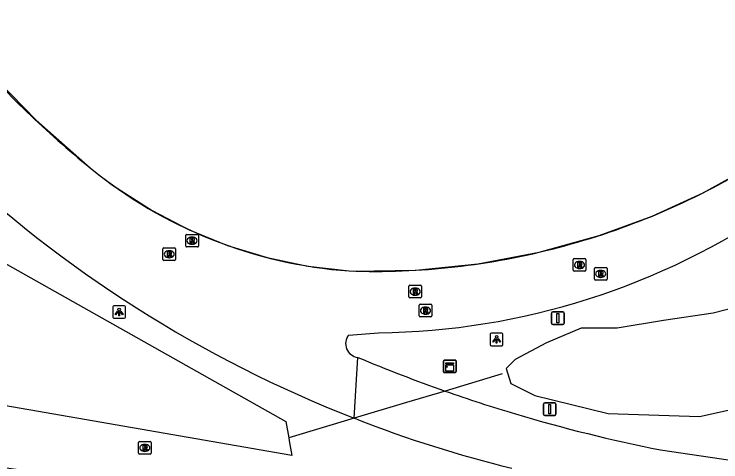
# Model space of a CAD drawing. Extents: x 155018 to 156648, y 383980 to 385733.
# Drawn here: x 155785.8 to 155841.7, y 384010 to 384045.5 of the extents above; entities that cross this region are included whole.
import ezdxf

# ---------------------------------------------------------------- set-up
doc = ezdxf.new("R2010")
doc.units = 0
for name, color, linetype in [('IMGEO_Duiker', 7, 'Continuous'), ('IMGEO_Greppel_droge_sloot', 7, 'Continuous'), ('IMGEO_Kast', 7, 'Continuous'), ('IMGEO_Lichtpunt', 7, 'Continuous'), ('IMGEO_Lijnafwatering', 7, 'Continuous'), ('IMGEO_Rijbaan_lokaal_gesloten', 7, 'Continuous'), ('IMGEO_Rioolput', 7, 'Continuous'), ('IMGEO_Verkeersbordpaal', 7, 'Continuous')]:
    doc.layers.add(name, color=color, linetype=linetype)

msp = doc.modelspace()

# ---------------------------------------------------------------- linework, layer by layer
at = {"layer": 'IMGEO_Duiker'}
msp.add_lwpolyline([(155824.413, 384016.934), (155819.898, 384015.579), (155816.838, 384014.661), (155812.693, 384013.417), (155807.505, 384011.861)], dxfattribs=at)
at = {"layer": 'IMGEO_Greppel_droge_sloot'}
for points in [[(155771.227, 384019.659), (155771.068, 384021.927), (155774.759, 384031.479), (155807.287, 384013.164), (155807.505, 384011.861), (155807.541, 384011.644), (155807.737, 384010.471), (155782.484, 384014.85), (155776.724, 384016.832)], [(155858.859, 384027.012), (155858.044, 384026.434), (155857.033, 384026.34), (155855.087, 384025.889), (155850.183, 384024.523), (155845.747, 384022.954), (155841.116, 384021.767), (155837.198, 384021.173), (155833.517, 384020.579), (155830.667, 384020.579), (155827.936, 384019.392), (155825.442, 384018.086), (155824.73, 384017.373), (155825.086, 384016.186), (155826.986, 384015.236), (155832.804, 384013.811), (155840.048, 384013.573), (155845.391, 384014.761), (155850.022, 384015.948), (155853.605, 384017.191), (155857.229, 384018.152), (155860.679, 384019.199), (155861.923, 384019.181)]]:
    msp.add_lwpolyline(points, dxfattribs=at)
at = {"layer": 'IMGEO_Kast'}
for p, q in [((155819.761, 384017.115), (155819.761, 384017.956)), ((155819.761, 384017.956), (155819.761, 384017.115)), ((155819.836, 384018.04), (155820.677, 384018.04)), ((155820.677, 384018.04), (155819.836, 384018.04)), ((155820.761, 384017.965), (155820.761, 384017.124)), ((155820.761, 384017.124), (155820.761, 384017.965)), ((155820.686, 384017.04), (155819.845, 384017.04)), ((155819.845, 384017.04), (155820.686, 384017.04))]:
    msp.add_line(p, q, dxfattribs=at)
for points in [[(155819.956, 384017.83), (155820.556, 384017.83), (155820.556, 384017.745), (155819.956, 384017.745), (155819.956, 384017.83)], [(155819.956, 384017.655), (155820.556, 384017.655), (155820.556, 384017.166), (155819.956, 384017.166), (155819.956, 384017.655)]]:
    msp.add_lwpolyline(points, dxfattribs=at)
msp.add_circle((155820.04, 384017.504), 0.0377, dxfattribs=at)
for centre, start, end in [((155819.839, 384017.962), 92.4484, 184.2845), ((155819.839, 384017.962), 92.4484, 184.2845), ((155820.683, 384017.962), 2.4484, 94.2845), ((155820.683, 384017.962), 2.4484, 94.2845), ((155819.839, 384017.118), 182.4484, 274.2845), ((155819.839, 384017.118), 182.4484, 274.2845), ((155820.683, 384017.118), 272.4484, 4.2845), ((155820.683, 384017.118), 272.4484, 4.2845)]:
    msp.add_arc(centre, 0.0779, start, end, dxfattribs=at)
at = {"layer": 'IMGEO_Lichtpunt'}
for p, q in [((155793.568, 384022.248), (155793.568, 384021.441)), ((155793.568, 384022.248), (155793.568, 384021.441)), ((155794.47, 384022.343), (155793.662, 384022.343)), ((155794.47, 384022.343), (155793.662, 384022.343)), ((155794.564, 384021.441), (155794.564, 384022.248)), ((155794.564, 384021.441), (155794.564, 384022.248)), ((155793.662, 384021.347), (155794.47, 384021.347)), ((155793.662, 384021.347), (155794.47, 384021.347)), ((155824.375, 384020.173), (155823.567, 384020.173)), ((155824.375, 384020.173), (155823.567, 384020.173)), ((155823.473, 384020.078), (155823.473, 384019.271)), ((155823.473, 384020.078), (155823.473, 384019.271)), ((155824.469, 384019.271), (155824.469, 384020.078)), ((155824.469, 384019.271), (155824.469, 384020.078)), ((155823.567, 384019.177), (155824.375, 384019.177)), ((155823.567, 384019.177), (155824.375, 384019.177))]:
    msp.add_line(p, q, dxfattribs=at)
for points in [[(155793.942, 384021.912), (155793.981, 384021.884), (155793.793, 384021.622), (155793.755, 384021.649), (155793.942, 384021.912)], [(155794.044, 384021.864), (155794.091, 384021.864), (155794.091, 384021.542), (155794.044, 384021.542), (155794.044, 384021.864)], [(155794.154, 384021.884), (155794.192, 384021.911), (155794.379, 384021.649), (155794.34, 384021.621), (155794.154, 384021.884)], [(155823.847, 384019.742), (155823.886, 384019.714), (155823.698, 384019.452), (155823.66, 384019.479), (155823.847, 384019.742)], [(155823.949, 384019.694), (155823.996, 384019.694), (155823.996, 384019.372), (155823.949, 384019.372), (155823.949, 384019.694)], [(155824.059, 384019.714), (155824.097, 384019.741), (155824.284, 384019.479), (155824.245, 384019.451), (155824.059, 384019.714)]]:
    msp.add_lwpolyline(points, dxfattribs=at)
for centre in [(155794.067, 384022.046), (155823.972, 384019.876)]:
    msp.add_circle(centre, 0.0994, dxfattribs=at)
for centre, start, end in [((155793.662, 384022.248), 90, 180), ((155793.662, 384022.248), 90, 180), ((155794.47, 384022.248), 0, 90), ((155794.47, 384022.248), 0, 90), ((155793.662, 384021.441), 180, 270), ((155793.662, 384021.441), 180, 270), ((155794.47, 384021.441), 270, 0), ((155794.47, 384021.441), 270, 360), ((155823.567, 384020.078), 90, 180), ((155823.567, 384020.078), 90, 180), ((155824.375, 384020.078), 0, 90), ((155824.375, 384020.078), 0, 90), ((155823.567, 384019.271), 180, 270), ((155823.567, 384019.271), 180, 270), ((155824.375, 384019.271), 270, 0), ((155824.375, 384019.271), 270, 360)]:
    msp.add_arc(centre, 0.0946, start, end, dxfattribs=at)
at = {"layer": 'IMGEO_Lijnafwatering'}
for points in [[(155779.835, 384045.467), (155783.517, 384041.123), (155787.503, 384037.054), (155791.771, 384033.283), (155792.469, 384032.726), (155793.18, 384032.185), (155793.904, 384031.663)], [(155832.102, 384027.906), (155836.285, 384029.448), (155840.337, 384031.307), (155844.234, 384033.472), (155846.034, 384034.611), (155847.791, 384035.816), (155849.503, 384037.084)], [(155793.904, 384031.663), (155796.68, 384029.891), (155799.605, 384028.376), (155802.654, 384027.131), (155805.803, 384026.165), (155809.026, 384025.486), (155812.297, 384025.1)], [(155812.632, 384025.09), (155817.572, 384025.167), (155822.488, 384025.664), (155827.343, 384026.58), (155832.102, 384027.906)]]:
    msp.add_lwpolyline(points, dxfattribs=at)
at = {"layer": 'IMGEO_Rijbaan_lokaal_gesloten'}
for points in [[(155812.252, 384020.02), (155814.621, 384020.207)], [(155812.693, 384013.417), (155812.97, 384018.253)], [(155812.887, 384013.342), (155812.79, 384013.379), (155812.693, 384013.417)], [(155836.965, 384010.919), (155843.202, 384009.994), (155853.514, 384008.875)]]:
    msp.add_lwpolyline(points, dxfattribs=at)
for centre, radius, start, end in [((155842.358, 384095.437), 80.138, 221.28728, 230.85811), ((155849.104, 384106.524), 99.973, 226.42329, 248.64117), ((155814.943, 384061.571), 36.567, 230.6782, 265.8509), ((155814.339, 384082.741), 57.634, 284.60658, 301.2457), ((155814.009, 384077.004), 56.801, 270.6177, 304.7194), ((155814.247, 384082.216), 57.149, 268.0446, 284.8285), ((155813.097, 384019.334), 1.089, 140.9488, 263.2788), ((155860.977, 384132.32), 123.758, 247.17562, 250.61419), ((155861.64, 384134.365), 125.907, 250.63827, 253.30742), ((155689.731, 383305.919), 709.974, 82.087532, 85.628685), ((155860.923, 384132.3), 123.723, 253.35101, 258.83477), ((155849.035, 384106.263), 99.705, 248.74311, 256.15084)]:
    msp.add_arc(centre, radius, start, end, dxfattribs=at)
at = {"layer": 'IMGEO_Rioolput'}
for p, q in [((155799.419, 384028.005), (155800.271, 384028.005)), ((155799.344, 384027.079), (155799.344, 384027.931)), ((155799.832, 384027.785), (155799.857, 384027.785)), ((155800.345, 384027.931), (155800.345, 384027.079)), ((155797.538, 384026.005), (155797.538, 384026.857)), ((155797.613, 384026.931), (155798.465, 384026.931)), ((155798.539, 384026.857), (155798.539, 384026.005)), ((155800.271, 384027.005), (155799.419, 384027.005)), ((155799.855, 384027.225), (155799.83, 384027.225)), ((155798.026, 384026.711), (155798.051, 384026.711)), ((155798.465, 384025.931), (155797.613, 384025.931)), ((155798.049, 384026.151), (155798.024, 384026.151)), ((155830.041, 384025.153), (155830.041, 384026.005)), ((155830.116, 384026.079), (155830.968, 384026.079)), ((155830.529, 384025.859), (155830.554, 384025.859)), ((155831.042, 384026.005), (155831.042, 384025.153)), ((155830.552, 384025.299), (155830.527, 384025.299)), ((155831.717, 384024.445), (155831.717, 384025.297)), ((155831.792, 384025.371), (155832.644, 384025.371)), ((155832.718, 384025.297), (155832.718, 384024.445)), ((155830.968, 384025.079), (155830.116, 384025.079)), ((155832.205, 384025.151), (155832.23, 384025.151)), ((155832.644, 384024.371), (155831.792, 384024.371)), ((155832.228, 384024.591), (155832.203, 384024.591)), ((155817.015, 384023.039), (155817.015, 384023.891)), ((155817.09, 384023.965), (155817.942, 384023.965)), ((155817.503, 384023.745), (155817.528, 384023.745)), ((155818.016, 384023.891), (155818.016, 384023.039)), ((155817.942, 384022.965), (155817.09, 384022.965)), ((155817.526, 384023.185), (155817.501, 384023.185)), ((155817.835, 384021.532), (155817.835, 384022.384)), ((155817.91, 384022.458), (155818.762, 384022.458)), ((155818.836, 384022.384), (155818.836, 384021.532)), ((155818.323, 384022.238), (155818.348, 384022.238)), ((155818.762, 384021.458), (155817.91, 384021.458)), ((155818.346, 384021.678), (155818.321, 384021.678)), ((155795.608, 384010.648), (155795.608, 384011.5)), ((155795.683, 384011.574), (155796.535, 384011.574)), ((155796.096, 384011.354), (155796.121, 384011.354)), ((155796.609, 384011.5), (155796.609, 384010.648)), ((155796.119, 384010.794), (155796.094, 384010.794)), ((155796.535, 384010.574), (155795.683, 384010.574))]:
    msp.add_line(p, q, dxfattribs=at)
for points in [[(155799.419, 384028.005), (155800.271, 384028.005)], [(155799.344, 384027.079), (155799.344, 384027.931)], [(155799.933, 384027.703), (155799.681, 384027.705), (155799.681, 384027.305)], [(155799.681, 384027.305), (155799.805, 384027.305), (155799.805, 384027.467), (155799.816, 384027.467)], [(155799.859, 384027.624), (155799.805, 384027.624), (155799.805, 384027.543)], [(155799.805, 384027.543), (155799.857, 384027.543)], [(155799.863, 384027.438), (155799.934, 384027.305), (155800.074, 384027.305), (155800.009, 384027.431)], [(155800.345, 384027.931), (155800.345, 384027.079)], [(155797.538, 384026.005), (155797.538, 384026.857)], [(155797.613, 384026.931), (155798.465, 384026.931)], [(155798.539, 384026.857), (155798.539, 384026.005)], [(155800.271, 384027.005), (155799.419, 384027.005)], [(155798.127, 384026.629), (155797.875, 384026.631), (155797.875, 384026.231)], [(155797.875, 384026.231), (155797.999, 384026.231), (155797.999, 384026.393), (155798.01, 384026.393)], [(155798.053, 384026.55), (155797.999, 384026.55), (155797.999, 384026.469)], [(155797.999, 384026.469), (155798.051, 384026.469)], [(155798.057, 384026.364), (155798.128, 384026.231), (155798.268, 384026.231), (155798.203, 384026.357)], [(155798.465, 384025.931), (155797.613, 384025.931)], [(155830.041, 384025.153), (155830.041, 384026.005)], [(155830.116, 384026.079), (155830.968, 384026.079)], [(155830.63, 384025.777), (155830.378, 384025.779), (155830.378, 384025.379)], [(155831.042, 384026.005), (155831.042, 384025.153)], [(155830.378, 384025.379), (155830.502, 384025.379), (155830.502, 384025.541), (155830.513, 384025.541)], [(155830.556, 384025.698), (155830.502, 384025.698), (155830.502, 384025.617)], [(155830.502, 384025.617), (155830.554, 384025.617)], [(155830.56, 384025.512), (155830.631, 384025.379), (155830.771, 384025.379), (155830.706, 384025.505)], [(155831.717, 384024.445), (155831.717, 384025.297)], [(155831.792, 384025.371), (155832.644, 384025.371)], [(155832.718, 384025.297), (155832.718, 384024.445)], [(155830.968, 384025.079), (155830.116, 384025.079)], [(155832.306, 384025.069), (155832.054, 384025.071), (155832.054, 384024.671)], [(155832.054, 384024.671), (155832.178, 384024.671), (155832.178, 384024.833), (155832.189, 384024.833)], [(155832.232, 384024.99), (155832.178, 384024.99), (155832.178, 384024.909)], [(155832.178, 384024.909), (155832.23, 384024.909)], [(155832.236, 384024.804), (155832.307, 384024.671), (155832.447, 384024.671), (155832.382, 384024.797)], [(155832.644, 384024.371), (155831.792, 384024.371)], [(155817.015, 384023.039), (155817.015, 384023.891)], [(155817.09, 384023.965), (155817.942, 384023.965)], [(155817.604, 384023.663), (155817.352, 384023.665), (155817.352, 384023.265)], [(155817.53, 384023.584), (155817.476, 384023.584), (155817.476, 384023.503)], [(155817.476, 384023.503), (155817.528, 384023.503)], [(155818.016, 384023.891), (155818.016, 384023.039)], [(155817.942, 384022.965), (155817.09, 384022.965)], [(155817.352, 384023.265), (155817.476, 384023.265), (155817.476, 384023.427), (155817.487, 384023.427)], [(155817.534, 384023.398), (155817.605, 384023.265), (155817.745, 384023.265), (155817.68, 384023.391)], [(155817.835, 384021.532), (155817.835, 384022.384)], [(155817.91, 384022.458), (155818.762, 384022.458)], [(155818.836, 384022.384), (155818.836, 384021.532)], [(155818.424, 384022.156), (155818.172, 384022.158), (155818.172, 384021.758)], [(155818.172, 384021.758), (155818.296, 384021.758), (155818.296, 384021.92), (155818.307, 384021.92)], [(155818.35, 384022.077), (155818.296, 384022.077), (155818.296, 384021.996)], [(155818.296, 384021.996), (155818.348, 384021.996)], [(155818.354, 384021.891), (155818.425, 384021.758), (155818.565, 384021.758), (155818.5, 384021.884)], [(155818.762, 384021.458), (155817.91, 384021.458)], [(155795.608, 384010.648), (155795.608, 384011.5)], [(155795.683, 384011.574), (155796.535, 384011.574)], [(155796.197, 384011.272), (155795.945, 384011.274), (155795.945, 384010.874)], [(155796.123, 384011.193), (155796.069, 384011.193), (155796.069, 384011.112)], [(155796.609, 384011.5), (155796.609, 384010.648)], [(155795.945, 384010.874), (155796.069, 384010.874), (155796.069, 384011.036), (155796.08, 384011.036)], [(155796.069, 384011.112), (155796.121, 384011.112)], [(155796.127, 384011.007), (155796.198, 384010.874), (155796.338, 384010.874), (155796.273, 384011)], [(155796.535, 384010.574), (155795.683, 384010.574)]]:
    msp.add_lwpolyline(points, dxfattribs=at)
for centre, radius, start, end in [((155799.421, 384027.929), 0.0765, 91.552, 178.448), ((155799.421, 384027.929), 0.0765, 91.552, 178.448), ((155800.269, 384027.929), 0.0765, 1.552, 88.448), ((155800.269, 384027.929), 0.0765, 1.552, 88.448), ((155799.815, 384027.414), 0.0533, 26.0293, 88.6989), ((155799.841, 384027.732), 0.19, 274.7715, 282.9687), ((155799.865, 384027.528), 0.0964, 77.0061, 93.1865), ((155799.879, 384027.585), 0.0378, 276.6634, 79.6772), ((155799.932, 384027.593), 0.109, 350.3612, 89.416), ((155799.93, 384027.593), 0.112, 277.5842, 350.9817), ((155799.914, 384027.378), 0.108, 29.5134, 73.7905), ((155797.615, 384026.855), 0.0765, 91.552, 178.448), ((155797.615, 384026.855), 0.0765, 91.552, 178.448), ((155798.463, 384026.855), 0.0765, 1.552, 88.448), ((155798.463, 384026.855), 0.0765, 1.552, 88.448), ((155799.421, 384027.081), 0.0765, 181.552, 268.448), ((155799.421, 384027.081), 0.0765, 181.552, 268.448), ((155800.269, 384027.081), 0.0765, 271.552, 358.448), ((155800.269, 384027.081), 0.0765, 271.552, 358.448), ((155798.009, 384026.34), 0.0533, 26.0293, 88.6989), ((155798.035, 384026.658), 0.19, 274.7715, 282.9687), ((155798.059, 384026.454), 0.0964, 77.0061, 93.1865), ((155798.073, 384026.511), 0.0378, 276.6634, 79.6772), ((155798.126, 384026.519), 0.109, 350.3612, 89.416), ((155798.124, 384026.519), 0.112, 277.5842, 350.9817), ((155798.108, 384026.304), 0.108, 29.5134, 73.7905), ((155797.615, 384026.007), 0.0765, 181.552, 268.448), ((155797.615, 384026.007), 0.0765, 181.552, 268.448), ((155798.463, 384026.007), 0.0765, 271.552, 358.448), ((155798.463, 384026.007), 0.0765, 271.552, 358.448), ((155830.118, 384026.003), 0.0765, 91.552, 178.448), ((155830.118, 384026.003), 0.0765, 91.552, 178.448), ((155830.629, 384025.667), 0.109, 350.3612, 89.416), ((155830.966, 384026.003), 0.0765, 1.552, 88.448), ((155830.966, 384026.003), 0.0765, 1.552, 88.448), ((155830.512, 384025.488), 0.0533, 26.0293, 88.6989), ((155830.538, 384025.806), 0.19, 274.7715, 282.9687), ((155830.562, 384025.602), 0.0964, 77.0061, 93.1865), ((155830.576, 384025.659), 0.0378, 276.6634, 79.6772), ((155830.627, 384025.667), 0.112, 277.5842, 350.9817), ((155830.611, 384025.452), 0.108, 29.5134, 73.7905), ((155831.794, 384025.295), 0.0765, 91.552, 178.448), ((155831.794, 384025.295), 0.0765, 91.552, 178.448), ((155832.642, 384025.295), 0.0765, 1.552, 88.448), ((155832.642, 384025.295), 0.0765, 1.552, 88.448), ((155830.118, 384025.155), 0.0765, 181.552, 268.448), ((155830.118, 384025.155), 0.0765, 181.552, 268.448), ((155830.966, 384025.155), 0.0765, 271.552, 358.448), ((155830.966, 384025.155), 0.0765, 271.552, 358.448), ((155832.188, 384024.78), 0.0533, 26.0293, 88.6989), ((155832.214, 384025.098), 0.19, 274.7715, 282.9687), ((155832.238, 384024.894), 0.0964, 77.0061, 93.1865), ((155832.252, 384024.951), 0.0378, 276.6634, 79.6772), ((155832.305, 384024.959), 0.109, 350.3612, 89.416), ((155832.303, 384024.959), 0.112, 277.5842, 350.9817), ((155832.287, 384024.744), 0.108, 29.5134, 73.7905), ((155831.794, 384024.447), 0.0765, 181.552, 268.448), ((155831.794, 384024.447), 0.0765, 181.552, 268.448), ((155832.642, 384024.447), 0.0765, 271.552, 358.448), ((155832.642, 384024.447), 0.0765, 271.552, 358.448), ((155817.092, 384023.889), 0.0765, 91.552, 178.448), ((155817.092, 384023.889), 0.0765, 91.552, 178.448), ((155817.512, 384023.692), 0.19, 274.7715, 282.9687), ((155817.536, 384023.488), 0.0964, 77.0061, 93.1865), ((155817.55, 384023.545), 0.0378, 276.6634, 79.6772), ((155817.603, 384023.553), 0.109, 350.3612, 89.416), ((155817.601, 384023.553), 0.112, 277.5842, 350.9817), ((155817.94, 384023.889), 0.0765, 1.552, 88.448), ((155817.94, 384023.889), 0.0765, 1.552, 88.448), ((155817.092, 384023.041), 0.0765, 181.552, 268.448), ((155817.092, 384023.041), 0.0765, 181.552, 268.448), ((155817.486, 384023.374), 0.0533, 26.0293, 88.6989), ((155817.585, 384023.338), 0.108, 29.5134, 73.7905), ((155817.94, 384023.041), 0.0765, 271.552, 358.448), ((155817.94, 384023.041), 0.0765, 271.552, 358.448), ((155817.912, 384022.382), 0.0765, 91.552, 178.448), ((155817.912, 384022.382), 0.0765, 91.552, 178.448), ((155818.76, 384022.382), 0.0765, 1.552, 88.448), ((155818.76, 384022.382), 0.0765, 1.552, 88.448), ((155818.306, 384021.867), 0.0533, 26.0293, 88.6989), ((155818.332, 384022.185), 0.19, 274.7715, 282.9687), ((155818.356, 384021.981), 0.0964, 77.0061, 93.1865), ((155818.37, 384022.038), 0.0378, 276.6634, 79.6772), ((155818.423, 384022.046), 0.109, 350.3612, 89.416), ((155818.421, 384022.046), 0.112, 277.5842, 350.9817), ((155818.405, 384021.831), 0.108, 29.5134, 73.7905), ((155817.912, 384021.534), 0.0765, 181.552, 268.448), ((155817.912, 384021.534), 0.0765, 181.552, 268.448), ((155818.76, 384021.534), 0.0765, 271.552, 358.448), ((155818.76, 384021.534), 0.0765, 271.552, 358.448), ((155795.685, 384011.498), 0.0765, 91.552, 178.448), ((155795.685, 384011.498), 0.0765, 91.552, 178.448), ((155796.129, 384011.097), 0.0964, 77.0061, 93.1865), ((155796.143, 384011.154), 0.0378, 276.6634, 79.6772), ((155796.196, 384011.162), 0.109, 350.3612, 89.416), ((155796.533, 384011.498), 0.0765, 1.552, 88.448), ((155796.533, 384011.498), 0.0765, 1.552, 88.448), ((155795.685, 384010.65), 0.0765, 181.552, 268.448), ((155795.685, 384010.65), 0.0765, 181.552, 268.448), ((155796.079, 384010.983), 0.0533, 26.0293, 88.6989), ((155796.105, 384011.301), 0.19, 274.7715, 282.9687), ((155796.194, 384011.162), 0.112, 277.5842, 350.9817), ((155796.178, 384010.947), 0.108, 29.5134, 73.7905), ((155796.533, 384010.65), 0.0765, 271.552, 358.448), ((155796.533, 384010.65), 0.0765, 271.552, 358.448)]:
    msp.add_arc(centre, radius, start, end, dxfattribs=at)
for centre, major_axis, ratio, start_param, end_param in [((155799.831, 384027.505), (-0.387, 0.002), 0.722429, 4.712389, 7.853982), ((155799.856, 384027.505), (-0.39, 0.002), 0.717154, 1.570796, 4.712389), ((155798.025, 384026.431), (-0.387, 0.002), 0.722429, 4.712389, 7.853982), ((155798.05, 384026.431), (-0.39, 0.002), 0.717154, 1.570796, 4.712389), ((155830.528, 384025.579), (-0.387, 0.002), 0.722429, 4.712389, 7.853982), ((155830.553, 384025.579), (-0.39, 0.002), 0.717154, 1.570796, 4.712389), ((155832.204, 384024.871), (-0.387, 0.002), 0.722429, 4.712389, 7.853982), ((155832.229, 384024.871), (-0.39, 0.002), 0.717154, 1.570796, 4.712389), ((155817.502, 384023.465), (-0.387, 0.002), 0.722429, 4.712389, 7.853982), ((155817.527, 384023.465), (-0.39, 0.002), 0.717154, 1.570796, 4.712389), ((155818.322, 384021.958), (-0.387, 0.002), 0.722429, 4.712389, 7.853982), ((155818.347, 384021.958), (-0.39, 0.002), 0.717154, 1.570796, 4.712389), ((155796.095, 384011.074), (-0.387, 0.002), 0.722429, 4.712389, 7.853982), ((155796.12, 384011.074), (-0.39, 0.002), 0.717154, 1.570796, 4.712389)]:
    msp.add_ellipse(centre, major_axis=major_axis, ratio=ratio, start_param=start_param, end_param=end_param, dxfattribs=at)
at = {"layer": 'IMGEO_Verkeersbordpaal'}
for p, q in [((155828.427, 384021.866), (155829.217, 384021.866)), ((155829.217, 384021.866), (155828.427, 384021.866)), ((155828.327, 384020.966), (155828.327, 384021.766)), ((155828.327, 384021.766), (155828.327, 384020.966)), ((155829.317, 384021.766), (155829.317, 384020.966)), ((155829.317, 384020.966), (155829.317, 384021.766)), ((155829.217, 384020.866), (155828.427, 384020.866)), ((155828.427, 384020.866), (155829.217, 384020.866)), ((155827.682, 384013.745), (155827.682, 384014.545)), ((155827.682, 384014.545), (155827.682, 384013.745)), ((155827.782, 384014.645), (155828.572, 384014.645)), ((155828.572, 384014.645), (155827.782, 384014.645)), ((155828.672, 384014.545), (155828.672, 384013.745)), ((155828.672, 384013.745), (155828.672, 384014.545)), ((155828.572, 384013.645), (155827.782, 384013.645)), ((155827.782, 384013.645), (155828.572, 384013.645))]:
    msp.add_line(p, q, dxfattribs=at)
for points in [[(155828.747, 384021.741), (155828.897, 384021.741), (155828.897, 384020.991), (155828.747, 384020.991), (155828.747, 384021.741)], [(155828.102, 384014.52), (155828.252, 384014.52), (155828.252, 384013.77), (155828.102, 384013.77), (155828.102, 384014.52)]]:
    msp.add_lwpolyline(points, dxfattribs=at)
for centre, start, end in [((155828.427, 384021.766), 90, 180), ((155828.427, 384021.766), 90, 180), ((155829.217, 384021.766), 0, 90), ((155829.217, 384021.766), 360, 90), ((155828.427, 384020.966), 180, 270), ((155828.427, 384020.966), 180, 270), ((155829.217, 384020.966), 270, 0), ((155829.217, 384020.966), 270, 0), ((155827.782, 384014.545), 90, 180), ((155827.782, 384014.545), 90, 180), ((155828.572, 384014.545), 0, 90), ((155828.572, 384014.545), 360, 90), ((155827.782, 384013.745), 180, 270), ((155827.782, 384013.745), 180, 270), ((155828.572, 384013.745), 270, 0), ((155828.572, 384013.745), 270, 0)]:
    msp.add_arc(centre, 0.1, start, end, dxfattribs=at)

doc.saveas('drawing.dxf')
